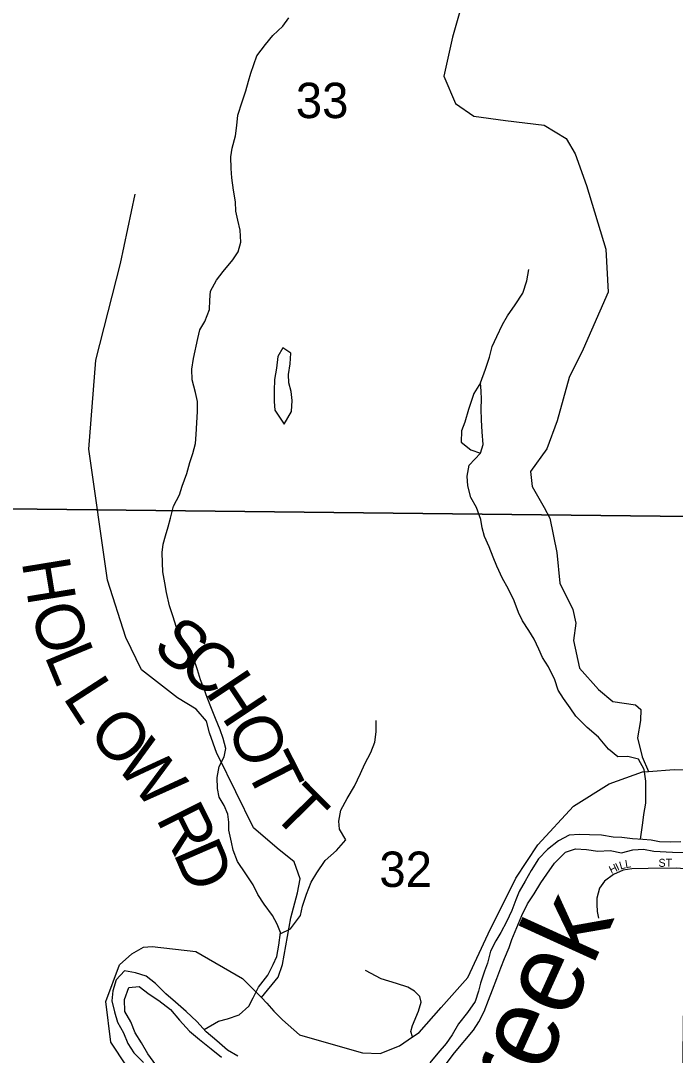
# Model space of a CAD drawing. Extents: x 2043100 to 2470832, y 443715 to 810583.
# Drawn here: x 2291305 to 2295391, y 594559 to 601016 of the extents above; entities that cross this region are included whole.
import ezdxf

# ---------------------------------------------------------------- set-up
doc = ezdxf.new("R2010")
doc.units = 0
for name, color, linetype in [('GM_X_County_Road', 7, 'Continuous'), ('GM_X_Major_River', 7, 'Continuous'), ('GM_X_Major_River_Text', 7, 'Continuous'), ('GM_X_Minor_Lake', 7, 'Continuous'), ('GM_X_Minor_River', 7, 'Continuous'), ('GM_X_Section', 7, 'Continuous'), ('GM_X_Section_Text', 7, 'Continuous'), ('GM_X_State_Route', 7, 'Continuous'), ('GM_X_Township_Road', 7, 'Continuous'), ('GM_X_Township_Road_Text', 7, 'Continuous'), ('GM_X_Township_Subdivision', 7, 'Continuous'), ('GM_X_Township_Subdivision_Text', 7, 'Continuous')]:
    doc.layers.add(name, color=color, linetype=linetype)

msp = doc.modelspace()

# ---------------------------------------------------------------- linework, layer by layer
at = {"layer": 'GM_X_County_Road'}
msp.add_lwpolyline([(2294184.2, 601554), (2294000.5, 600912.8), (2293946.9, 600669.9), (2294018.5, 600500.2), (2294133.3, 600421.1), (2294331.6, 600392.9), (2294571.9, 600365.1), (2294710.8, 600280.2), (2294765.7, 600184.5), (2294837.7, 599986.8), (2294957.6, 599589.3), (2294972.3, 599320.9), (2294815.8, 598966.9), (2294729.5, 598789.8), (2294654.2, 598518.7), (2294589.9, 598343.8), (2294487.3, 598202.6), (2294498.2, 598108.6), (2294573.5, 597979), (2294608.2, 597911.2), (2294652.3, 597697.3), (2294670.2, 597505.1), (2294751.8, 597341.6), (2294770.7, 597255.6), (2294755.7, 597147.3), (2294793.4, 596975.4), (2294912.7, 596842.2), (2295001.5, 596766.9), (2295141.7, 596746.1), (2295176, 596718.4), (2295173.9, 596647.8), (2295155.7, 596539.9), (2295184.6, 596422), (2295224.2, 596331.4)], dxfattribs=at)
at = {"layer": 'GM_X_Major_River'}
for points in [[(2295426.2, 595891.4), (2295358.3, 595888.7), (2295292.3, 595892), (2295240.3, 595901.4), (2295188.3, 595906.9), (2295124.3, 595910.2), (2295058.3, 595919.5), (2295002.3, 595920.9), (2294930.2, 595932.2), (2294856.3, 595935.4), (2294792.3, 595936.7), (2294728.4, 595934), (2294662.9, 595897.3), (2294593.5, 595844.5), (2294536.2, 595785.8), (2294491, 595713.2), (2294453.8, 595646.8), (2294416.5, 595582.3), (2294395.1, 595530), (2294369.9, 595463.7), (2294336.7, 595393.2), (2294301.5, 595324.8), (2294270, 595274.4), (2294236.8, 595209.9), (2294219.6, 595133.7), (2294200.2, 595083.4), (2294175, 595009), (2294163.6, 594958.8), (2294142.3, 594894.5), (2294095.1, 594826), (2294037.9, 594755.3), (2293998.7, 594686.8), (2293961.4, 594632.3), (2293908.1, 594571.7), (2293858.8, 594513.1)], [(2294165.7, 594768.6), (2294198.9, 594833.1), (2294226.1, 594903.4), (2294249.4, 594967.8), (2294276.6, 595038.2), (2294301.9, 595104.5), (2294325.2, 595162.8), (2294354.4, 595231.2), (2294369.9, 595281.4), (2294403, 595355.9), (2294434.2, 595432.3), (2294469.3, 595504.8), (2294510.6, 595567.3), (2294551.8, 595635.8), (2294589.2, 595690.3), (2294636.4, 595758.8), (2294705.6, 595827.7), (2294767.3, 595848.3), (2294837.3, 595843.1), (2294907.3, 595833.8), (2294985.2, 595836.6), (2295055.3, 595823.4), (2295127, 595842.2), (2295192.9, 595844.8), (2295257, 595833.5), (2295373, 595826.7), (2295440.9, 595825.4)], [(2292661.5, 594554.4), (2292595.1, 594591.8), (2292530.5, 594649.2), (2292462, 594706.5), (2292405.3, 594770), (2292338.7, 594833.3), (2292272.2, 594890.7), (2292211.6, 594942.1), (2292147, 595007.5), (2292088.6, 595053), (2292022.4, 595074.3), (2291952.3, 595085.6), (2291901, 595030.9), (2291879.8, 594962.6), (2291874.5, 594898.5), (2291891.2, 594830.6), (2291909.9, 594766.7), (2291946.6, 594699), (2291973.3, 594633.2), (2292011.8, 594575.6), (2292072.5, 594514.1)], [(2292148.6, 594498.9), (2292099.8, 594568.5), (2292059.1, 594636.1), (2292020.5, 594699.8), (2291991.8, 594767.6), (2291955.1, 594833.3), (2291952.3, 594907.3), (2291979.4, 594981.7), (2292045.3, 594988.4), (2292107.8, 594941), (2292168.1, 594901.6), (2292240.7, 594844.3), (2292297.4, 594778.8), (2292358.1, 594709.4), (2292420.6, 594658), (2292495.1, 594598.7), (2292559.6, 594547.3)], [(2293960.7, 594506.2), (2294013.9, 594574.8), (2294132.3, 594716.2), (2294165.7, 594768.6)]]:
    msp.add_lwpolyline(points, dxfattribs=at)
at = {"layer": 'GM_X_Minor_Lake'}
for points in [[(2292959.3, 598962.7), (2292940.5, 598975.3), (2292910.9, 598921.1), (2292901.4, 598846.9), (2292889.9, 598776.8), (2292886.4, 598706.7), (2292886.9, 598638.6), (2292891.3, 598584.5), (2292949.8, 598498.8)], [(2292949.8, 598498.8), (2292995.2, 598577.2), (2292998.8, 598645.3), (2292994.4, 598701.3), (2292978, 598755.3), (2292977.6, 598807.4), (2292987.2, 598875.5), (2292990.7, 598941.6), (2292959.3, 598962.7)], [(2294174.9, 598757), (2294134.1, 598689.7), (2294100.1, 598590.3), (2294076.7, 598510.1), (2294057.1, 598455.9), (2294053.6, 598385.8), (2294113.9, 598338.1), (2294176, 598316.4)], [(2294176, 598316.4), (2294191.6, 598370.6), (2294185, 598450.7), (2294180.5, 598522.7), (2294180.1, 598592.8), (2294181.6, 598654.9), (2294179.3, 598704.9), (2294174.9, 598757)]]:
    msp.add_lwpolyline(points, dxfattribs=at)
at = {"layer": 'GM_X_Minor_River'}
for points in [[(2292942.4, 600981.8), (2292978, 601034.1)], [(2292450, 594719.9), (2292540.3, 594771.6), (2292596.2, 594787.9), (2292667.9, 594812.4), (2292729.5, 594866.9), (2292757.1, 594917.1), (2292788.6, 594985.4), (2292848, 595059.9), (2292881.5, 595126.2), (2292903.2, 595176.4), (2292916.7, 595246.6), (2292926.1, 595324.7), (2292905.8, 595376.7), (2292877.4, 595432.5), (2292824.9, 595502.3), (2292784.6, 595562.1), (2292756.2, 595624), (2292709.7, 595691.8), (2292659.2, 595769.6), (2292630.8, 595839.5), (2292620.4, 595889.5), (2292603.9, 595963.4), (2292603.6, 596013.5), (2292597.2, 596063.5), (2292574.9, 596117.4), (2292544.5, 596171.3), (2292534.1, 596225.3), (2292531.7, 596293.4), (2292543.2, 596361.5), (2292574.7, 596421.8), (2292586.3, 596474), (2292569.9, 596535.9), (2292549.6, 596589.9), (2292521.1, 596661.8), (2292496.7, 596723.7), (2292470.2, 596791.6), (2292449.9, 596843.5), (2292427.5, 596903.5), (2292409.1, 596965.4), (2292382.5, 597043.4), (2292350.1, 597107.2), (2292305.7, 597167), (2292277.3, 597228.9), (2292254.8, 597302.9), (2292234.4, 597364.8), (2292215.9, 597446.8), (2292205.4, 597508.8), (2292193, 597576.8), (2292190.6, 597632.8), (2292188.1, 597696.9), (2292193.8, 597749), (2292209.4, 597801.2), (2292225, 597857.3), (2292240.6, 597911.5), (2292260, 597985.7), (2292295.5, 598056.1), (2292313.1, 598112.2), (2292342.5, 598190.5), (2292362, 598258.7), (2292379.6, 598314.9), (2292397.2, 598377.1), (2292400.8, 598433.2), (2292404.3, 598507.3), (2292409.8, 598577.4), (2292409.3, 598639.5), (2292396.9, 598695.5), (2292376.4, 598775.5), (2292373.9, 598841.5), (2292383.5, 598907.7), (2292410.6, 599032), (2292424.2, 599086.2), (2292453.8, 599138.4), (2292483.2, 599212.7), (2292486.8, 599272.8), (2292490.4, 599328.9), (2292527.9, 599397.2), (2292569.5, 599451.5), (2292628.9, 599524), (2292662.5, 599574.3), (2292680.1, 599634.5), (2292675.6, 599708.5), (2292661.2, 599770.5), (2292648.8, 599826.5), (2292646.4, 599886.6), (2292633.9, 599958.6), (2292623.3, 600034.6), (2292618.9, 600094.7), (2292616.4, 600166.7), (2292626, 600220.8), (2292645.5, 600297.1), (2292655, 600361.2), (2292660.6, 600427.3), (2292688, 600509.6), (2292709.5, 600577.8), (2292727, 600638), (2292742.7, 600688.2), (2292760.3, 600742.4), (2292779.9, 600796.5), (2292833.3, 600867), (2292878.9, 600923.3), (2292942.4, 600981.8)], [(2295174, 595907.6), (2295189.3, 596010.1), (2295194.9, 596062.2), (2295206.4, 596132.4), (2295207.9, 596200.5), (2295207.4, 596270.5), (2295196.9, 596342.6), (2295160.5, 596406.4), (2295094.4, 596424), (2295032.5, 596421.6), (2294974.2, 596469.3), (2294911.8, 596545), (2294841.4, 596604.6), (2294771, 596676.2), (2294734.6, 596728.1), (2294694.3, 596785.9), (2294659.9, 596837.7), (2294639.5, 596901.7), (2294599, 596983.5), (2294562.6, 597041.4), (2294540.3, 597093.3), (2294509.8, 597157.2), (2294477.5, 597211), (2294437.1, 597270.8), (2294412.8, 597322.7), (2294386.3, 597394.7), (2294347.8, 597472.5), (2294313.4, 597534.4), (2294276.8, 597612.2), (2294254.5, 597668.2), (2294230.1, 597732.1), (2294199.6, 597798), (2294185.3, 597851.9), (2294176.9, 597903.9), (2294150.4, 597977.9), (2294114, 598039.7), (2294095.5, 598113.7), (2294091.1, 598173.7), (2294104.6, 598241.9), (2294176, 598316.4), (2294191.6, 598370.6), (2294185, 598450.7), (2294180.5, 598522.7), (2294180.1, 598592.8), (2294181.6, 598654.9), (2294179.3, 598704.9), (2294174.9, 598757), (2294206.3, 598841.3), (2294231.8, 598915.5), (2294247.3, 598983.7), (2294276.8, 599046), (2294312.2, 599120.3), (2294343.8, 599174.6), (2294391.3, 599243), (2294438.8, 599315.4), (2294464.2, 599391.6), (2294477.7, 599463.8)], [(2292925.2, 595317.1), (2292989.9, 595349.2), (2293051.2, 595431.7), (2293064.8, 595489.8), (2293088.3, 595564.1), (2293117.7, 595640.3), (2293153.3, 595698.7), (2293206.7, 595775.1), (2293276.2, 595837.6), (2293335.7, 595904.1), (2293295.2, 595969.9), (2293290.9, 596019.9), (2293304.4, 596090.1), (2293343.8, 596162.4), (2293389.3, 596238.8), (2293426.7, 596317.2), (2293454.2, 596377.4), (2293491.7, 596449.7), (2293515.2, 596514), (2293524.8, 596578.1), (2293524.3, 596648.2)]]:
    msp.add_lwpolyline(points, dxfattribs=at)
at = {"layer": 'GM_X_Section'}
for points in [[(2295541.7, 603205.3), (2295481.1, 597922.3), (2290850.4, 597973.4), (2290860.2, 600886.8), (2290867.3, 603235.9)], [(2295481.1, 597922.3), (2295412.2, 592648.9), (2290822.7, 592618.4), (2290839.6, 595604.2), (2290850.4, 597973.4)]]:
    msp.add_lwpolyline(points, close=True, dxfattribs=at)
at = {"layer": 'GM_X_State_Route'}
msp.add_lwpolyline([(2292058.4, 594351.5), (2291867.9, 594640.6), (2291837.1, 594895), (2291922, 595123.4), (2291998.5, 595193.3), (2292071.6, 595235), (2292125.6, 595238.2), (2292398.6, 595208.1), (2292688.9, 595038), (2292807.5, 594919.9), (2292842.5, 594885.1), (2292885.7, 594833.9), (2292939.5, 594780.6), (2293045.7, 594686.5), (2293328, 594605.9), (2293438.9, 594574.1), (2293549.3, 594570.3), (2293670.6, 594619.2), (2293750.2, 594673.8), (2293791.8, 594702.4), (2293930.2, 594856.9), (2294096.6, 595044.8), (2294223.2, 595318.2), (2294396.4, 595664.7), (2294532.4, 595872.1), (2294755.9, 596113.4), (2294977.4, 596254.3), (2295186.4, 596328.7), (2295224.2, 596331.4), (2295384.5, 596342.8), (2295633.2, 596337.8)], dxfattribs=at)
at = {"layer": 'GM_X_Township_Road'}
for points in [[(2292536.9, 596429), (2292530.5, 596441.8), (2292483.2, 596571.6), (2292464.5, 596645.6), (2292399.8, 596719.1), (2292285, 596790.2), (2292059.3, 596964.4), (2291961.3, 597165.9), (2291847.8, 597525.4), (2291729.7, 598341.7), (2291774.2, 598897.1), (2291928.2, 599501.5), (2292019.1, 599933.4)], [(2292807.5, 594919.9), (2292912.3, 595046.9), (2292939.5, 595125.3), (2292990.7, 595416.3), (2293033.1, 595572.9), (2293050.3, 595661.2), (2293011.2, 595767.1), (2292906.4, 595852.3), (2292759.1, 595979.1), (2292537.5, 596427.7), (2292536.9, 596429)], [(2293750.2, 594673.8), (2293739.7, 594707.9), (2293751.4, 594746.1), (2293788.5, 594834.6), (2293803.9, 594890.8), (2293795.6, 594926.8), (2293763.3, 594958.6), (2293721, 594984.2), (2293650.8, 595007.6), (2293554.5, 595036.8), (2293458, 595088)]]:
    msp.add_lwpolyline(points, dxfattribs=at)
at = {"layer": 'GM_X_Township_Subdivision'}
msp.add_lwpolyline([(2295944.7, 595650.8), (2295858.3, 595678.9), (2295791.4, 595689.3), (2295700, 595703.5), (2295589.9, 595718.5), (2295424.3, 595725.6), (2295397.8, 595726.8), (2295221.8, 595725.1), (2295119.8, 595722.2), (2295065.9, 595715.7), (2295006.2, 595687.1), (2294948.6, 595646.5), (2294919, 595602.2), (2294901.6, 595539.9), (2294902, 595499.9), (2294904.4, 595455.8), (2294910.8, 595415.8)], dxfattribs=at)

# ---------------------------------------------------------------- texts
at = {"layer": 'GM_X_Major_River_Text'}
msp.add_text('Creek', height=499.94, rotation=65.53536, dxfattribs=at).set_placement((2294273.6, 593791.1))
at = {"layer": 'GM_X_Section_Text'}
for s, p in [('33', (2293022.4, 600408.1)), ('32', (2293543.8, 595609.9))]:
    msp.add_text(s, height=220.83, rotation=0.00001, dxfattribs=at).set_placement(p)
at = {"layer": 'GM_X_Township_Road_Text'}
for s, rotation, p in [('H', 279.26769, (2291310.9, 597640.4)), ('O', 286.87445, (2291363.2, 597337.5)), ('S', 321.77579, (2292118.5, 597088.1)), ('L', 292.45643, (2291450.6, 597054.9)), ('C', 320.93852, (2292276.6, 596963.6)), ('H', 303.60419, (2292451.9, 596826)), ('L', 302.92065, (2291564.1, 596794.5)), ('O', 311.4692, (2291715.5, 596567.3)), ('O', 292.07877, (2292590.5, 596620.2)), ('W', 309.22887, (2291888.4, 596371.8)), ('T', 297.13349, (2292701.8, 596349.3)), ('T', 314.56787, (2292862.3, 596069.1)), ('R', 296.56506, (2292146.6, 596038.2)), ('D', 293.50903, (2292255, 595821.7))]:
    msp.add_text(s, height=300, rotation=rotation, dxfattribs=at).set_placement(p)
at = {"layer": 'GM_X_Township_Subdivision_Text'}
for s, rotation, p in [('L', 9.05359, (2295081.5, 595727.3)), ('ST', 0.00001, (2295286.2, 595735.5)), ('H', 25.36281, (2294991.6, 595690.4)), ('I', 25.35241, (2295031.4, 595709.2)), ('L', 16.02419, (2295049.2, 595717.9))]:
    msp.add_text(s, height=50, rotation=rotation, dxfattribs=at).set_placement(p)

doc.saveas('drawing.dxf')
